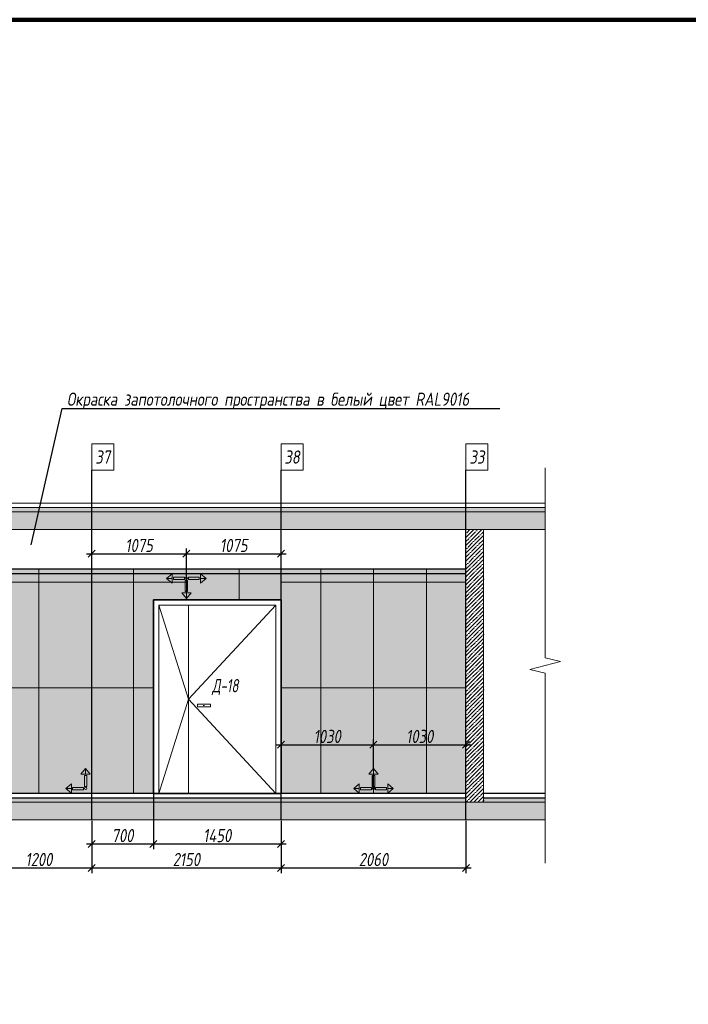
# Model space of a CAD drawing. Header units: millimetres. Extents: x -26897837 to 7466349, y -86687 to 22351.
# Tile 363 of 483: x 231730 to 239324, y 6167 to 17359. Entities that reach past the tile are written whole.
import ezdxf
from ezdxf import colors
from ezdxf.entities.mleader import LeaderData, LeaderLine
from ezdxf.math import Vec2, Vec3

# ---------------------------------------------------------------- set-up
doc = ezdxf.new("R2010")
doc.units = ezdxf.units.MM
doc.linetypes.add('DASHDOT', pattern=[25.4, 12.7, -6.35, 0, -6.35])
doc.layers.get('Defpoints').update_dxf_attribs({"color": 31})
for name, color, linetype, lineweight in [('A-DETL-GENF', 7, 'Continuous', 5), ('dim_pot', 183, 'Continuous', 9), ('Двери', 7, 'Continuous', 5), ('Отделка стен', 253, 'Continuous', 0)]:
    doc.layers.add(name, color=color, linetype=linetype, lineweight=lineweight)
doc.layers.add('dim_razv', color=7, linetype='DASHDOT', lineweight=9, true_color=0x285228)
doc.layers.add('pol', color=7, linetype='Continuous', lineweight=15, true_color=0x55666d)
doc.styles.add('fl_iso paper', font='isocpeur.ttf', dxfattribs={"width": 0.8, "oblique": 10})
doc.styles.add('In tre', font='isocpeur.ttf', dxfattribs={"width": 0.8, "oblique": 10})
doc.dimstyles.new('In tre 1_50', dxfattribs={"dimtxt": 150, "dimasz": 80, "dimexe": 60, "dimexo": 10, "dimgap": 20, "dimtad": 1, "dimdec": 0, "dimrnd": 5, "dimzin": 0, "dimdsep": 46, "dimtxsty": 'fl_iso paper', "dimblk": 'OBLIQUE', "dimcen": 0, "dimdle": 60, "dimadec": 0, "dimazin": 0, "dimtfac": 1, "dimtdec": 0, "dimtofl": 0, "dimtmove": 1, "dimatfit": 1, "dimfxl": 40, "dimtolj": 1, "dimtzin": 0, "dimarcsym": 1})

# ---------------------------------------------------------------- blocks, each defined once
blk = doc.blocks.new('*U981')
at = {"color": 0, "linetype": 'ByBlock', "lineweight": -2}
for p, q in [((0, 0), (-6, 0)), ((80.34, 0), (0, 0)), ((167.69, 0), (87.34, 0)), ((167.69, 0), (173.69, 0))]:
    blk.add_line(p, q, dxfattribs=at)
blk.add_lwpolyline([(87.34, 0), (85.59, -7), (82.09, 7), (80.34, 0)], dxfattribs=at)
blk = doc.blocks.new('_Oblique')
at = {"color": 0, "linetype": 'ByBlock', "lineweight": -2}
blk.add_line((-0.5, -0.5), (0.5, 0.5), dxfattribs=at)
blk = doc.blocks.new('*D1054')
at = {"layer": 'Defpoints', "color": 0, "linetype": 'ByBlock', "transparency": 16777216}
for p in [(231348, 8264), (232548, 8264), (232548, 7718)]:
    blk.add_point(p, dxfattribs=at)
at = {"layer": 'dim_razv', "color": 0, "linetype": 'ByBlock', "lineweight": -2, "transparency": 16777216}
for p, q in [((231348, 8254), (231348, 7658)), ((232548, 8254), (232548, 7658)), ((231288, 7718), (232608, 7718))]:
    blk.add_line(p, q, dxfattribs=at)
at = {"layer": 'dim_razv', "color": 0, "linetype": 'ByBlock', "lineweight": -2, "transparency": 16777216, "xscale": 80, "yscale": 80, "zscale": 80, "rotation": 180}
blk.add_blockref('_Oblique', (231348, 7718), dxfattribs=at)
at = {"layer": 'dim_razv', "color": 0, "linetype": 'ByBlock', "lineweight": -2, "transparency": 16777216, "xscale": 80, "yscale": 80, "zscale": 80}
blk.add_blockref('_Oblique', (232548, 7718), dxfattribs=at)
at = {"layer": 'dim_razv', "color": 0, "linetype": 'ByBlock', "transparency": 16777216, "insert": (231948, 7813), "char_height": 150, "attachment_point": 5, "style": 'fl_iso paper'}
blk.add_mtext('\\A1;1200', dxfattribs=at)
blk = doc.blocks.new('*D1055')
at = {"layer": 'Defpoints', "color": 0, "linetype": 'ByBlock', "transparency": 16777216}
for p in [(232548, 8264), (234698, 8264), (234698, 7718)]:
    blk.add_point(p, dxfattribs=at)
at = {"layer": 'dim_razv', "color": 0, "linetype": 'ByBlock', "lineweight": -2, "transparency": 16777216}
for p, q in [((232548, 8254), (232548, 7658)), ((234698, 8254), (234698, 7658)), ((232488, 7718), (234758, 7718))]:
    blk.add_line(p, q, dxfattribs=at)
at = {"layer": 'dim_razv', "color": 0, "linetype": 'ByBlock', "lineweight": -2, "transparency": 16777216, "xscale": 80, "yscale": 80, "zscale": 80, "rotation": 180}
blk.add_blockref('_Oblique', (232548, 7718), dxfattribs=at)
at = {"layer": 'dim_razv', "color": 0, "linetype": 'ByBlock', "lineweight": -2, "transparency": 16777216, "xscale": 80, "yscale": 80, "zscale": 80}
blk.add_blockref('_Oblique', (234698, 7718), dxfattribs=at)
at = {"layer": 'dim_razv', "color": 0, "linetype": 'ByBlock', "transparency": 16777216, "insert": (233623, 7813), "char_height": 150, "attachment_point": 5, "style": 'fl_iso paper'}
blk.add_mtext('\\A1;2150', dxfattribs=at)
blk = doc.blocks.new('*D1056')
at = {"layer": 'Defpoints', "color": 0, "linetype": 'ByBlock', "transparency": 16777216}
for p in [(234698, 8264), (236798, 8264), (236798, 7718)]:
    blk.add_point(p, dxfattribs=at)
at = {"layer": 'dim_razv', "color": 0, "linetype": 'ByBlock', "lineweight": -2, "transparency": 16777216}
for p, q in [((234698, 8254), (234698, 7658)), ((236798, 8254), (236798, 7658)), ((234638, 7718), (236858, 7718))]:
    blk.add_line(p, q, dxfattribs=at)
at = {"layer": 'dim_razv', "color": 0, "linetype": 'ByBlock', "lineweight": -2, "transparency": 16777216, "xscale": 80, "yscale": 80, "zscale": 80, "rotation": 180}
blk.add_blockref('_Oblique', (234698, 7718), dxfattribs=at)
at = {"layer": 'dim_razv', "color": 0, "linetype": 'ByBlock', "lineweight": -2, "transparency": 16777216, "xscale": 80, "yscale": 80, "zscale": 80}
blk.add_blockref('_Oblique', (236798, 7718), dxfattribs=at)
at = {"layer": 'dim_razv', "color": 0, "linetype": 'ByBlock', "transparency": 16777216, "insert": (235748, 7813), "char_height": 150, "attachment_point": 5, "style": 'fl_iso paper'}
blk.add_mtext('\\A1;2060', dxfattribs=at)
blk = doc.blocks.new('1')
at = {"layer": 'pol', "linetype": 'ByBlock'}
h = blk.add_hatch(color=1, dxfattribs=at)
h.paths.add_polyline_path([(35776, 73135), (35803, 73135), (35803, 73259), (35776, 73259)])
h.paths.add_polyline_path([(35790, 73275), (35843, 73275), (35790, 73338)])
h.paths.add_polyline_path([(35790, 73275), (35736, 73275), (35790, 73338)])
edge = h.paths.add_edge_path()
edge.add_arc((35790, 73111), 13.4, 0, 360)
h = blk.add_hatch(color=1, dxfattribs=at)
h.paths.add_polyline_path([(35813, 73097), (35813, 73124), (35937, 73124), (35937, 73097)])
h.paths.add_polyline_path([(35952, 73111), (35952, 73164), (36016, 73111)])
h.paths.add_polyline_path([(35952, 73111), (35952, 73057), (36016, 73111)])
at = {"layer": 'pol', "color": 1, "linetype": 'ByBlock'}
for points in [[(35790, 73275), (35736, 73275), (35790, 73338), (35790, 73275)], [(35790, 73275), (35843, 73275), (35790, 73338), (35790, 73275)], [(35952, 73111), (35952, 73164), (36016, 73111), (35952, 73111)], [(35952, 73111), (35952, 73057), (36016, 73111), (35952, 73111)]]:
    blk.add_lwpolyline(points, dxfattribs=at)
for points in [[(35776, 73135), (35803, 73135), (35803, 73259), (35776, 73259)], [(35813, 73097), (35813, 73124), (35937, 73124), (35937, 73097)]]:
    blk.add_lwpolyline(points, close=True, dxfattribs=at)
blk.add_circle((35790, 73111), 13.4, dxfattribs=at)
blk = doc.blocks.new('*D1043')
at = {"color": 0, "lineweight": -2, "transparency": 16777216}
for p, q in [((234638, 9117), (235808, 9117)), ((234698, 8952), (234698, 9177)), ((235748, 8846), (235748, 9177))]:
    blk.add_line(p, q, dxfattribs=at)
at = {"layer": 'Defpoints', "color": 0, "transparency": 16777216}
for p in [(235748, 9117), (234698, 8942), (235748, 8836)]:
    blk.add_point(p, dxfattribs=at)
at = {"color": 0, "lineweight": -2, "transparency": 16777216, "xscale": 80, "yscale": 80, "zscale": 80, "rotation": 180}
blk.add_blockref('_Oblique', (234698, 9117), dxfattribs=at)
at = {"color": 0, "lineweight": -2, "transparency": 16777216, "xscale": 80, "yscale": 80, "zscale": 80}
blk.add_blockref('_Oblique', (235748, 9117), dxfattribs=at)
at = {"color": 0, "transparency": 16777216, "insert": (235223, 9212), "char_height": 150, "attachment_point": 5, "style": 'fl_iso paper'}
blk.add_mtext('\\A1;1030', dxfattribs=at)
blk = doc.blocks.new('*D1044')
at = {"color": 0, "lineweight": -2, "transparency": 16777216}
for p, q in [((235688, 9117), (236858, 9117)), ((235748, 8846), (235748, 9177)), ((236798, 8952), (236798, 9177))]:
    blk.add_line(p, q, dxfattribs=at)
at = {"layer": 'Defpoints', "color": 0, "transparency": 16777216}
for p in [(236798, 9117), (236798, 8942), (235748, 8836)]:
    blk.add_point(p, dxfattribs=at)
at = {"color": 0, "lineweight": -2, "transparency": 16777216, "xscale": 80, "yscale": 80, "zscale": 80, "rotation": 180}
blk.add_blockref('_Oblique', (235748, 9117), dxfattribs=at)
at = {"color": 0, "lineweight": -2, "transparency": 16777216, "xscale": 80, "yscale": 80, "zscale": 80}
blk.add_blockref('_Oblique', (236798, 9117), dxfattribs=at)
at = {"color": 0, "transparency": 16777216, "insert": (236273, 9212), "char_height": 150, "attachment_point": 5, "style": 'fl_iso paper'}
blk.add_mtext('\\A1;1030', dxfattribs=at)
blk = doc.blocks.new('*D1045')
at = {"color": 0, "lineweight": -2, "transparency": 16777216}
for p, q in [((232548, 11124), (232548, 11348)), ((233623, 11018), (233623, 11348)), ((232488, 11288), (233683, 11288))]:
    blk.add_line(p, q, dxfattribs=at)
at = {"layer": 'Defpoints', "color": 0, "transparency": 16777216}
for p in [(233623, 11288), (232548, 11114), (233623, 11008)]:
    blk.add_point(p, dxfattribs=at)
at = {"color": 0, "lineweight": -2, "transparency": 16777216, "xscale": 80, "yscale": 80, "zscale": 80, "rotation": 180}
blk.add_blockref('_Oblique', (232548, 11288), dxfattribs=at)
at = {"color": 0, "lineweight": -2, "transparency": 16777216, "xscale": 80, "yscale": 80, "zscale": 80}
blk.add_blockref('_Oblique', (233623, 11288), dxfattribs=at)
at = {"color": 0, "transparency": 16777216, "insert": (233086, 11383), "char_height": 150, "attachment_point": 5, "style": 'fl_iso paper'}
blk.add_mtext('\\A1;1075', dxfattribs=at)
blk = doc.blocks.new('*D1046')
at = {"color": 0, "lineweight": -2, "transparency": 16777216}
for p, q in [((233623, 11018), (233623, 11348)), ((234698, 11124), (234698, 11348)), ((233563, 11288), (234758, 11288))]:
    blk.add_line(p, q, dxfattribs=at)
at = {"layer": 'Defpoints', "color": 0, "transparency": 16777216}
for p in [(234698, 11288), (234698, 11114), (233623, 11008)]:
    blk.add_point(p, dxfattribs=at)
at = {"color": 0, "lineweight": -2, "transparency": 16777216, "xscale": 80, "yscale": 80, "zscale": 80, "rotation": 180}
blk.add_blockref('_Oblique', (233623, 11288), dxfattribs=at)
at = {"color": 0, "lineweight": -2, "transparency": 16777216, "xscale": 80, "yscale": 80, "zscale": 80}
blk.add_blockref('_Oblique', (234698, 11288), dxfattribs=at)
at = {"color": 0, "transparency": 16777216, "insert": (234161, 11383), "char_height": 150, "attachment_point": 5, "style": 'fl_iso paper'}
blk.add_mtext('\\A1;1075', dxfattribs=at)
blk = doc.blocks.new('*D1059')
at = {"layer": 'Defpoints', "color": 0, "linetype": 'ByBlock', "transparency": 16777216}
for p in [(233248, 8564), (232548, 8264), (233248, 7990)]:
    blk.add_point(p, dxfattribs=at)
at = {"layer": 'dim_razv', "color": 0, "linetype": 'ByBlock', "lineweight": -2, "transparency": 16777216}
for p, q in [((233248, 8554), (233248, 7930)), ((232548, 8254), (232548, 7930)), ((232488, 7990), (233308, 7990))]:
    blk.add_line(p, q, dxfattribs=at)
at = {"layer": 'dim_razv', "color": 0, "linetype": 'ByBlock', "lineweight": -2, "transparency": 16777216, "xscale": 80, "yscale": 80, "zscale": 80, "rotation": 180}
blk.add_blockref('_Oblique', (232548, 7990), dxfattribs=at)
at = {"layer": 'dim_razv', "color": 0, "linetype": 'ByBlock', "lineweight": -2, "transparency": 16777216, "xscale": 80, "yscale": 80, "zscale": 80}
blk.add_blockref('_Oblique', (233248, 7990), dxfattribs=at)
at = {"layer": 'dim_razv', "color": 0, "linetype": 'ByBlock', "transparency": 16777216, "insert": (232898, 8085), "char_height": 150, "attachment_point": 5, "style": 'fl_iso paper'}
blk.add_mtext('\\A1;700', dxfattribs=at)
blk = doc.blocks.new('*D1060')
at = {"layer": 'Defpoints', "color": 0, "linetype": 'ByBlock', "transparency": 16777216}
for p in [(233248, 8564), (234698, 8264), (234698, 7990)]:
    blk.add_point(p, dxfattribs=at)
at = {"layer": 'dim_razv', "color": 0, "linetype": 'ByBlock', "lineweight": -2, "transparency": 16777216}
for p, q in [((233248, 8554), (233248, 7930)), ((234698, 8254), (234698, 7930)), ((233188, 7990), (234758, 7990))]:
    blk.add_line(p, q, dxfattribs=at)
at = {"layer": 'dim_razv', "color": 0, "linetype": 'ByBlock', "lineweight": -2, "transparency": 16777216, "xscale": 80, "yscale": 80, "zscale": 80, "rotation": 180}
blk.add_blockref('_Oblique', (233248, 7990), dxfattribs=at)
at = {"layer": 'dim_razv', "color": 0, "linetype": 'ByBlock', "lineweight": -2, "transparency": 16777216, "xscale": 80, "yscale": 80, "zscale": 80}
blk.add_blockref('_Oblique', (234698, 7990), dxfattribs=at)
at = {"layer": 'dim_razv', "color": 0, "linetype": 'ByBlock', "transparency": 16777216, "insert": (233973, 8085), "char_height": 150, "attachment_point": 5, "style": 'fl_iso paper'}
blk.add_mtext('\\A1;1450', dxfattribs=at)

msp = doc.modelspace()

# ---------------------------------------------------------------- hatches: boundary and pattern name
at = {"layer": 'A-DETL-GENF'}
h = msp.add_hatch(dxfattribs=at)
h.set_pattern_fill('ANSI35', color=256, scale=20, style=0)
h.set_pattern_definition([(45, (105955.72, 722.8), (-89.80256, 89.80256), []), (45, (106045.52, 722.8), (-89.80256, 89.80256), [158.75, -31.75, 0, -31.75])])
h.paths.add_polyline_path([(237698.7, 11564), (237698.7, 11764), (225979.9, 11764), (225979.9, 11564)])
h.paths.add_polyline_path([(225979.9, 8464), (225979.9, 8264), (237698.7, 8264), (237698.7, 8464)])
h = msp.add_hatch(dxfattribs=at)
h.set_pattern_fill('ANSI35', color=256, scale=10, style=0)
h.set_pattern_definition([(45, (105955.72, 722.8), (-44.90128, 44.90128), []), (45, (106000.62, 722.8), (-44.90128, 44.90128), [79.375, -15.875, 0, -15.875])])
h.paths.add_polyline_path([(237698.7, 11764), (237698.7, 11814), (226029.9, 11814), (226029.9, 11764)])
h.paths.add_polyline_path([(226638.5, 8464), (226638.5, 8514), (226029.9, 8514), (226029.9, 8464)])
h.paths.add_polyline_path([(236998.5, 8514), (236998.5, 8464), (237698.7, 8464), (237698.7, 8514)])
h.paths.add_polyline_path([(236798.5, 8464), (236798.5, 8514), (226838.5, 8514), (226838.5, 8464)])
h = msp.add_hatch(dxfattribs=at)
h.set_pattern_fill('ANSI35', color=256, scale=10, style=0)
h.set_pattern_definition([(45, (83592.46, 13356.9), (-44.90128, 44.90128), []), (45, (83637.36, 13356.9), (-44.90128, 44.90128), [79.375, -15.875, 0, -15.875])])
h.paths.add_polyline_path([(236798.5, 11564), (236998.5, 11564), (236998.5, 8464), (236798.5, 8464)])
at = {"layer": 'dim_razv', "true_color": 0xeceae4, "transparency": 33554687}
h = msp.add_hatch(dxfattribs=at)
h.set_pattern_fill('AR-SAND', color=254, scale=3, angle=315)
h.set_pattern_definition([(352.5, (50, 0), (100.426047, 107.214405), [0, -115.824, 0, -129.54, 0, -123.825]), (322.5, (50, 0), (247.41986, 56.70328), [0, -62.484, 0, -104.394, 0, -40.005]), (282.5, (-16.27, 66.27), (168.099694, -167.48995), [0, -38.1, 0, -137.16, 0, -179.07]), (272.5, (-16.27, 66.27), (209.26523, -114.68433), [0, -19.05, 0, -89.916, 0, -102.87])])
h.paths.add_polyline_path([(226838.5, 11114), (227538.5, 11114), (227538.5, 8564), (226838.5, 8564)])
h.paths.add_polyline_path([(228888.5, 8564), (228888.5, 11114), (236798.5, 11114), (236798.5, 8564), (234698.5, 8564), (234698.5, 10764), (233248.5, 10764), (233248.5, 8564)])
h.paths.add_polyline_path([(228963.5, 9664), (229113.5, 9664), (229113.5, 9464), (228963.5, 9464)], flags=16)
at = {"layer": 'dim_razv', "true_color": 0xcccccc}
h = msp.add_hatch(dxfattribs=at)
h.set_pattern_fill('AR-SAND', color=254, scale=3, angle=315)
h.set_pattern_definition([(352.5, (113322.22, -2574.63), (100.42605, 107.2144), [0, -115.824, 0, -129.54, 0, -123.825]), (322.5, (113322.22, -2574.63), (247.41986, 56.70328), [0, -62.484, 0, -104.394, 0, -40.005]), (282.5, (113255.95, -2508.36), (168.0997, -167.48995), [0, -38.1, 0, -137.16, 0, -179.07]), (272.5, (113255.95, -2508.36), (209.26523, -114.68433), [0, -19.05, 0, -89.916, 0, -102.87])])
h.paths.add_polyline_path([(233747.7, 9579), (233897.7, 9579), (233897.7, 9549), (233747.7, 9549)])

# ---------------------------------------------------------------- linework, layer by layer
at = {"lineweight": 30}
for points in [[(232548.5, 8264), (232548.5, 12237.6)], [(234698.5, 8264), (234698.5, 12237.6)], [(236798.5, 8264), (236798.5, 12237.6)], [(236798.5, 11114), (226838.5, 11114)], [(226838.5, 11064), (236798.5, 11064)], [(236798.5, 8564), (226838.5, 8564)], [(226838.5, 8514), (236798.5, 8514)], [(237698.7, 8564), (236998.5, 8564)], [(236998.5, 8514), (237698.7, 8514)]]:
    msp.add_lwpolyline(points, dxfattribs=at)
at = {"lineweight": 13}
for points in [[(237698.7, 11864), (225979.9, 11864), (225979.9, 11814), (237698.7, 11814)], [(237698.7, 11764), (225979.9, 11764), (225979.9, 11814), (237698.7, 11814)], [(237698.7, 11764), (225979.9, 11764), (225979.9, 11564), (237698.7, 11564)], [(233648.5, 10704), (233648.5, 8564)], [(237698.7, 8464), (225979.9, 8464), (225979.9, 8514), (226638.5, 8514)], [(226838.5, 8514), (236798.5, 8514)], [(236998.5, 8514), (237698.7, 8514)], [(237698.7, 8464), (225979.9, 8464), (225979.9, 8264), (237698.7, 8264)]]:
    msp.add_lwpolyline(points, dxfattribs=at)
for points in [[(236998.5, 8464), (236798.5, 8464), (236798.5, 11564), (236998.5, 11564)], [(236798.5, 11564), (236998.5, 11564), (236998.5, 8464), (236798.5, 8464)], [(228888.5, 8564), (228888.5, 11114), (236798.5, 11114), (236798.5, 8564), (234698.5, 8564), (234698.5, 10764), (233248.5, 10764), (233248.5, 8564)], [(233308.5, 10704), (234638.5, 10704), (234638.5, 8564), (233308.5, 8564)], [(233747.7, 9579), (233897.7, 9579), (233897.7, 9549), (233747.7, 9549)]]:
    msp.add_lwpolyline(points, close=True, dxfattribs=at)
at = {"lineweight": 35}
msp.add_lwpolyline([(233248.5, 10764), (234698.5, 10764), (234698.5, 8564), (233248.5, 8564)], close=True, dxfattribs=at)
at = {"lineweight": 13, "ltscale": 10}
for points in [[(233308.5, 10704), (233648.5, 9634), (233308.5, 8564)], [(234638.5, 10704), (233648.5, 9634), (234638.5, 8564)]]:
    msp.add_lwpolyline(points, dxfattribs=at)
at = {"layer": 'Defpoints', "color": 1, "lineweight": 100}
msp.add_lwpolyline([(145825.4, -10016.5), (315237.4, -10016.5), (315237.4, 17359), (145825.4, 17359)], close=True, dxfattribs=at)
at = {"layer": 'dim_pot', "color": 10, "lineweight": 0}
for points in [[(232548.5, 12537.6), (232798.5, 12537.6), (232798.5, 12237.6), (232548.5, 12237.6)], [(234698.5, 12537.6), (234948.5, 12537.6), (234948.5, 12237.6), (234698.5, 12237.6)], [(236798.5, 12537.6), (237048.5, 12537.6), (237048.5, 12237.6), (236798.5, 12237.6)]]:
    msp.add_lwpolyline(points, close=True, dxfattribs=at)
at = {"layer": 'Отделка стен', "transparency": 33554687}
for points in [[(231348.5, 11114), (231348.5, 10964), (231948.5, 10964), (231948.5, 11114)], [(231948.5, 11114), (231948.5, 10964), (232548.5, 10964), (232548.5, 11114)], [(233023.5, 11114), (233023.5, 10964), (232548.5, 10964), (232548.5, 11114)], [(234698.5, 11114), (234698.5, 10964), (235148.5, 10964), (235148.5, 11114)], [(235148.5, 11114), (235148.5, 10964), (235748.5, 10964), (235748.5, 11114)], [(235748.5, 11114), (235748.5, 10964), (236348.5, 10964), (236348.5, 11114)], [(236348.5, 11114), (236348.5, 10964), (236798.5, 10964), (236798.5, 11114)], [(231348.5, 10964), (231348.5, 9764), (231948.5, 9764), (231948.5, 10964)], [(231948.5, 10964), (231948.5, 9764), (232548.5, 9764), (232548.5, 10964)], [(233023.5, 10964), (233023.5, 9764), (232548.5, 9764), (232548.5, 10964)], [(234698.5, 10964), (234698.5, 9764), (235148.5, 9764), (235148.5, 10964)], [(235148.5, 10964), (235148.5, 9764), (235748.5, 9764), (235748.5, 10964)], [(235748.5, 10964), (235748.5, 9764), (236348.5, 9764), (236348.5, 10964)], [(236348.5, 10964), (236348.5, 9764), (236798.5, 9764), (236798.5, 10964)], [(231348.5, 9764), (231348.5, 8564), (231948.5, 8564), (231948.5, 9764)], [(231948.5, 9764), (231948.5, 8564), (232548.5, 8564), (232548.5, 9764)], [(233023.5, 9764), (233023.5, 8564), (232548.5, 8564), (232548.5, 9764)], [(234698.5, 9764), (234698.5, 8564), (235148.5, 8564), (235148.5, 9764)], [(235148.5, 9764), (235148.5, 8564), (235748.5, 8564), (235748.5, 9764)], [(235748.5, 9764), (235748.5, 8564), (236348.5, 8564), (236348.5, 9764)], [(236348.5, 9764), (236348.5, 8564), (236798.5, 8564), (236798.5, 9764)]]:
    msp.add_lwpolyline(points, close=True, dxfattribs=at)
for points in [[(233248.5, 10964), (233023.5, 10964), (233023.5, 11114), (233623.5, 11114), (233623.5, 10864)], [(233623.5, 10764), (233623.5, 11114), (234223.5, 11114), (234223.5, 10864)], [(234223.5, 10764), (234223.5, 11114), (234698.5, 11114)], [(233248.5, 9764), (233023.5, 9764), (233023.5, 10964), (233623.5, 10964)], [(233248.5, 8564), (233023.5, 8564), (233023.5, 9764), (233248.5, 9764)]]:
    msp.add_lwpolyline(points, dxfattribs=at)

# ---------------------------------------------------------------- block references
at = {"lineweight": 13, "xscale": 25, "yscale": 25, "zscale": 25, "rotation": 270}
msp.add_blockref('*U981', (237698.7, 12114.3), dxfattribs=at)
at = {"linetype": 'ByBlock', "rotation": 180}
for p, xscale, yscale, zscale in [((269193.9, 83670.3), 0.9938708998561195, 0.9938708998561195, 0.9938708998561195), ((198053.1, 83670.3), -0.9938708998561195, 0.9938708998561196, 0.9938708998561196)]:
    msp.add_blockref('1', p, dxfattribs=dict(at, xscale=xscale, yscale=yscale, zscale=zscale))
at = {"linetype": 'ByBlock', "yscale": 0.9938708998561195, "zscale": 0.9938708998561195}
for p, xscale in [((268048.4, -64042.3), -0.9938708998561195), ((271318.9, -64042.3), -0.9938708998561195), ((200178.1, -64042.3), 0.9938708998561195)]:
    msp.add_blockref('1', p, dxfattribs=dict(at, xscale=xscale))

# ---------------------------------------------------------------- texts
at = {"layer": 'dim_pot', "color": 10, "lineweight": 0, "char_height": 150, "attachment_point": 5, "style": 'fl_iso paper'}
for s, insert in [('37', (232673.5, 12387.6)), ('38', (234823.5, 12387.6)), ('33', (236923.5, 12387.6))]:
    msp.add_mtext_dynamic_manual_height_columns(s, width=190.261, gutter_width=1350, heights=[0], dxfattribs=dict(at, insert=insert))
at = {"layer": 'Двери', "lineweight": 0, "insert": (234064.9, 9773.4), "char_height": 150, "attachment_point": 5, "style": 'fl_iso paper'}
msp.add_mtext_dynamic_manual_height_columns('{\\W0.7;Д-18}', width=190.261, gutter_width=1350, heights=[0], dxfattribs=at)

# ---------------------------------------------------------------- dimensions: what is measured, and where the dimension line sits
for base, p1, p2, picture, middle in [((233623.5, 11288.5), (232548.5, 11114), (233623.5, 11007.9), '*D1045', (233086, 11383.5)), ((234698.5, 11288.5), (233623.5, 11007.9), (234698.5, 11114), '*D1046', (234161, 11383.5))]:
    dim = msp.add_linear_dim(base=base, p1=p1, p2=p2, dimstyle='In tre 1_50')
    dim.commit()
    dim.dimension.update_dxf_attribs({"geometry": picture, "text_midpoint": middle})
for base, p1, p2, picture, middle in [((235748.5, 9116.6), (234698.5, 8942.2), (235748.5, 8836.1), '*D1043', (235223.5, 9211.6)), ((236798.5, 9116.6), (235748.5, 8836.1), (236798.5, 8942.2), '*D1044', (236273.5, 9211.6))]:
    dim = msp.add_linear_dim(base=base, p1=p1, p2=p2, text='1030', dimstyle='In tre 1_50')
    dim.commit()
    dim.dimension.update_dxf_attribs({"geometry": picture, "text_midpoint": middle})
at = {"layer": 'dim_razv', "linetype": 'ByBlock'}
for base, p1, p2, picture, middle in [((233248.5, 7989.8), (232548.5, 8264), (233248.5, 8564), '*D1059', (232898.5, 8084.8)), ((234698.5, 7989.8), (233248.5, 8564), (234698.5, 8264), '*D1060', (233973.5, 8084.8)), ((232548.5, 7717.8), (231348.5, 8264), (232548.5, 8264), '*D1054', (231948.5, 7812.8)), ((234698.5, 7717.8), (232548.5, 8264), (234698.5, 8264), '*D1055', (233623.5, 7812.8))]:
    dim = msp.add_linear_dim(base=base, p1=p1, p2=p2, dimstyle='In tre 1_50', dxfattribs=at)
    dim.commit()
    dim.dimension.update_dxf_attribs({"geometry": picture, "text_midpoint": middle})
dim = msp.add_linear_dim(base=(236798.5, 7717.8), p1=(234698.5, 8264), p2=(236798.5, 8264), text='2060', dimstyle='In tre 1_50', dxfattribs=at)
dim.commit()
dim.dimension.update_dxf_attribs({"geometry": '*D1056', "text_midpoint": (235748.5, 7812.8)})

# ---------------------------------------------------------------- leaders
at = {"layer": 'dim_razv', "color": 0, "linetype": 'ByBlock'}
ml = msp.add_multileader_mtext('Standard', dxfattribs=at)
ml.set_content('Потолок подвесной, реечный\\Pрейка 50х50 белого цвета, шаг рейки 120-125мм', style='In tre')
ml.set_leader_properties()
ml.build(insert=Vec2(0, 0))
ml.multileader.update_dxf_attribs({"text_left_attachment_type": 6, "text_right_attachment_type": 6, "dogleg_length": 1, "arrow_head_size": 0, "scale": 50})
ctx = ml.context
ctx.base_point, ctx.scale, ctx.char_height, ctx.arrow_head_size, ctx.landing_gap_size, ctx.plane_origin = Vec3(210834.7, 13098.8), 50, 150, 0, 4.5, Vec3(220470.5, 11304.3)
ctx.left_attachment, ctx.right_attachment = 6, 6
notes = []
notes.append((ctx, [(0, (1, 1, 0), (213086.6, 13098.8), (-1, 0), 50, [(0, [(214358.1, 10864), (213006.1, 11114)], 0, [])])]))
ctx.mtext.insert, ctx.mtext.width, ctx.mtext.defined_height, ctx.mtext.flow_direction = Vec3(210839.2, 13293.8), 2509.515, 696.6, 5
ml = msp.add_multileader_mtext('Standard', dxfattribs=at)
ml.set_content('Потолок подвесной, реечный\\Pрейка 50х50 белого цвета, шаг рейки 120-125мм', style='In tre')
ml.set_leader_properties()
ml.build(insert=Vec2(0, 0))
ml.multileader.update_dxf_attribs({"text_left_attachment_type": 6, "text_right_attachment_type": 6, "dogleg_length": 1, "arrow_head_size": 0, "scale": 50})
ctx = ml.context
ctx.base_point, ctx.scale, ctx.char_height, ctx.arrow_head_size, ctx.landing_gap_size, ctx.plane_origin = Vec3(225839.2, 13098.8), 50, 150, 0, 4.5, Vec3(235474.9, 11304.3)
ctx.left_attachment, ctx.right_attachment = 6, 6
notes.append((ctx, [(0, (1, 1, 0), (228091.1, 13098.8), (-1, 0), 50, [(1, [(229220.3, 11114)], 0, [])])]))
ctx.mtext.insert, ctx.mtext.width, ctx.mtext.defined_height, ctx.mtext.flow_direction = Vec3(225843.7, 13293.8), 2509.515, 696.6, 5
ml = msp.add_multileader_mtext('Standard', dxfattribs=at)
ml.set_content('Окраска запотолочного пространства в белый цвет RAL9016', style='In tre')
ml.set_leader_properties()
ml.build(insert=Vec2(0, 0))
ml.multileader.update_dxf_attribs({"text_left_attachment_type": 6, "text_right_attachment_type": 6, "dogleg_length": 1, "arrow_head_size": 0, "scale": 50})
ctx = ml.context
ctx.base_point, ctx.scale, ctx.char_height, ctx.arrow_head_size, ctx.landing_gap_size, ctx.plane_origin = Vec3(217741.7, 12940.3), 50, 150, 0, 4.5, Vec3(222526.2, 9249.7)
ctx.left_attachment, ctx.right_attachment = 6, 6
notes.append((ctx, [(0, (1, 1, 0), (217691.7, 12940.3), (1, 0), 50, [(0, [(217401.3, 11250.4)], 0, [])])]))
ctx.mtext.insert, ctx.mtext.width, ctx.mtext.flow_direction = Vec3(217746.2, 13120.3), 3148.852, 5
ml = msp.add_multileader_mtext('Standard', dxfattribs=at)
ml.set_content('Окраска запотолочного пространства в белый цвет RAL9016', style='In tre')
ml.set_leader_properties()
ml.build(insert=Vec2(0, 0))
ml.multileader.update_dxf_attribs({"text_left_attachment_type": 6, "text_right_attachment_type": 6, "dogleg_length": 1, "arrow_head_size": 0, "scale": 50})
ctx = ml.context
ctx.base_point, ctx.scale, ctx.char_height, ctx.arrow_head_size, ctx.landing_gap_size, ctx.plane_origin = Vec3(232262.2, 12940.3), 50, 150, 0, 4.5, Vec3(236986.8, 9249.7)
ctx.left_attachment, ctx.right_attachment = 6, 6
notes.append((ctx, [(0, (1, 1, 0), (232212.2, 12940.3), (1, 0), 50, [(0, [(231861.9, 11390.7)], 0, [])])]))
ctx.mtext.insert, ctx.mtext.width, ctx.mtext.flow_direction = Vec3(232266.7, 13120.3), 3148.852, 5
ml = msp.add_multileader_mtext('Standard', dxfattribs=at)
ml.set_content('Решетка вентиляционная декоративная 700х550 в цвет стен', style='In tre')
ml.set_leader_properties()
ml.build(insert=Vec2(0, 0))
ml.multileader.update_dxf_attribs({"text_left_attachment_type": 6, "text_right_attachment_type": 6, "dogleg_length": 1, "arrow_head_size": 0, "scale": 50})
ctx = ml.context
ctx.base_point, ctx.scale, ctx.char_height, ctx.arrow_head_size, ctx.landing_gap_size, ctx.plane_origin = Vec3(217568.9, 7381.7), 50, 150, 0, 4.5, Vec3(222406.8, 5587.2)
ctx.left_attachment, ctx.right_attachment = 6, 6
notes.append((ctx, [(1, (1, 1, 0), (217518.9, 7381.7), (1, 0), 50, [(1, [(216995.1, 8664)], 0, [])])]))
ctx.mtext.insert, ctx.mtext.width, ctx.mtext.defined_height, ctx.mtext.flow_direction = Vec3(217573.4, 7576.7), 2985.437, 696.6, 5
for ctx, leaders in notes:
    for number, flags, end, landing, length, lines in leaders:
        leader = LeaderData()
        leader.index, (leader.has_last_leader_line, leader.has_dogleg_vector, leader.attachment_direction) = number, flags
        leader.last_leader_point, leader.dogleg_vector, leader.dogleg_length = Vec3(end), Vec3(landing), length
        for number, points, colour, breaks in lines:
            line = LeaderLine()
            line.index, line.vertices, line.color, line.breaks = number, Vec3.list(points), colors.encode_raw_color(colour), breaks
            leader.lines.append(line)
        ctx.leaders.append(leader)

doc.saveas('drawing.dxf')
